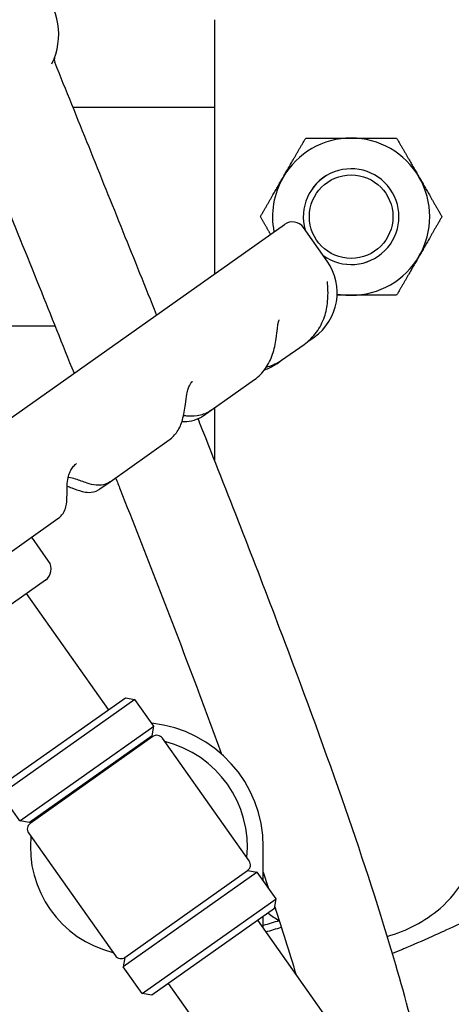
# Model space of a CAD drawing. Header units: inches. Extents: x 24 to 1128, y -74 to 748.
# Tile 411 of 557: x 948 to 952, y 151 to 160. Entities that reach past the tile are written whole.
import ezdxf

# ---------------------------------------------------------------- set-up
doc = ezdxf.new("R2010")
doc.units = ezdxf.units.IN
doc.header["$LTSCALE"] = 32
doc.header["$MEASUREMENT"] = 0
doc.layers.add('Visible (ANSI)', color=7, linetype='Continuous', lineweight=30)

msp = doc.modelspace()

# ---------------------------------------------------------------- linework, layer by layer
at = {"layer": 'Visible (ANSI)'}
for p, q in [((949.77104, 160.41871), (949.77104, 158.09456)), ((948.47706, 159.61766), (949.77104, 159.61766)), ((943.26818, 153.49297), (950.41077, 158.54726)), ((950.80163, 158.21131), (950.58502, 158.51743)), ((948.31306, 157.61766), (944.27104, 157.61766)), ((950.66183, 157.49986), (950.67169, 157.50684)), ((950.67169, 157.50684), (950.6823, 157.51435)), ((950.38548, 157.30432), (950.591, 157.44975)), ((950.34129, 157.27304), (950.38548, 157.30432)), ((949.74124, 156.84843), (950.13736, 157.12874)), ((949.66805, 156.79664), (949.74124, 156.84843)), ((949.77104, 156.86952), (949.77104, 156.81662)), ((949.77104, 156.81662), (949.77104, 156.39144)), ((948.81668, 156.19419), (949.35562, 156.57556)), ((948.72332, 156.12812), (948.81668, 156.19419)), ((947.72331, 155.42049), (948.34006, 155.85692)), ((948.25446, 155.46778), (948.09954, 155.68672)), ((948.22463, 155.29354), (947.06386, 154.47214)), ((948.80331, 154.11047), (948.05239, 155.17166)), ((949.04349, 154.20386), (947.81905, 153.33741)), ((947.83396, 153.42453), (948.95637, 154.21878)), ((948.95637, 154.21878), (949.04349, 154.20386)), ((949.21678, 153.95897), (949.04349, 154.20386)), ((947.99234, 153.09252), (949.21678, 153.95897)), ((949.20186, 153.87185), (949.21678, 153.95897)), ((949.20186, 153.87185), (948.07946, 153.07761)), ((949.20764, 153.86369), (948.08523, 153.06944)), ((950.08901, 152.72637), (949.29476, 153.84877)), ((949.05458, 153.75538), (949.04881, 153.76355)), ((949.8247, 153.7344), (949.82572, 153.71301)), ((947.99234, 153.09252), (947.81905, 153.33741)), ((948.23829, 153.17775), (948.23251, 153.18591)), ((948.07946, 153.07761), (947.99234, 153.09252)), ((948.07032, 152.98232), (948.86456, 151.85992)), ((950.21716, 152.54526), (950.21716, 152.85435)), ((950.16121, 152.62433), (948.93677, 151.75788)), ((948.95168, 151.845), (950.07409, 152.63925)), ((950.07409, 152.63925), (950.16121, 152.62433)), ((950.3345, 152.37944), (950.16121, 152.62433)), ((949.11006, 151.51299), (950.3345, 152.37944)), ((950.31958, 152.29232), (950.3345, 152.37944)), ((950.31958, 152.29232), (949.19718, 151.49807)), ((950.84525, 151.22487), (950.16653, 152.18401)), ((950.21716, 152.11246), (950.21716, 152.21984)), ((948.95168, 151.845), (948.93677, 151.75788)), ((949.11006, 151.51299), (948.93677, 151.75788)), ((950.02895, 150.64723), (949.35023, 151.60638)), ((949.19718, 151.49807), (949.11006, 151.51299))]:
    msp.add_line(p, q, dxfattribs=at)
msp.add_circle((951.02104, 158.61766), 0.38194, dxfattribs=at)
for centre, radius, start, end in [((947.02104, 157.61766), 14.5, 341.178513, 78.059456), ((947.02104, 157.61766), 12.75, 304.209033, 76.391039), ((947.72155, 160.28699), 0.625, 334.258997, 249.703178), ((948.36832, 160.05387), 0.0625, 160.178566, 201.986754), ((951.02104, 158.61766), 0.719, 90, 150), ((951.02104, 158.61766), 0.719, 30, 90), ((951.02104, 158.61766), 0.43764, 234.273478, 196.29504), ((951.02104, 158.61766), 0.4375, 234.219876, 196.348642), ((951.02104, 158.61766), 0.719, 150, 191.05786), ((951.02104, 158.61766), 0.719, 330, 30), ((950.48298, 158.44522), 0.125, 35.284259, 125.284259), ((950.39348, 157.9225), 0.5, 305.284259, 35.284259), ((951.02104, 158.61766), 0.719, 270, 330), ((951.02104, 158.61766), 0.719, 259.768616, 270), ((948.15242, 155.39558), 0.125, 305.284259, 35.284259), ((949.07966, 152.85435), 1.1375, 0, 84.034652), ((949.24374, 153.81267), 0.0625, 35.284259, 125.284259), ((949.07966, 152.85435), 0.9925, 84.367988, 85.257404), ((949.07966, 152.85435), 0.9925, 354.367988, 76.20053), ((948.12133, 153.01843), 0.0625, 125.284259, 215.284259), ((949.07966, 152.85435), 0.9925, 165.311115, 166.20053), ((949.07966, 152.85435), 0.9925, 174.367988, 256.20053), ((951.18364, 153.05276), 1, 310.571241, 352.034452), ((950.03799, 152.69026), 0.0625, 305.284259, 35.284259), ((951.02104, 153.24266), 1.25, 232.529525, 238.264999), ((951.02104, 153.24266), 1.25, 285.325033, 310.571241), ((948.91558, 151.89602), 0.0625, 215.284259, 305.284259)]:
    msp.add_arc(centre, radius, start, end, dxfattribs=at)
for points, knots in [([(948.97781, 166.02676), (949.16667, 165.99588), (949.35527, 165.96037), (949.54306, 165.9202), (949.55452, 165.91775), (949.56597, 165.91528), (949.57742, 165.9128), (949.68386, 165.88969), (949.79004, 165.86509), (949.89584, 165.83899), (949.90867, 165.83583), (949.92149, 165.83264), (949.9343, 165.82944), (950.15459, 165.77429), (950.37323, 165.71265), (950.58939, 165.64457), (950.60481, 165.63971), (950.62021, 165.63482), (950.63561, 165.6299), (950.72207, 165.60226), (950.80812, 165.57358), (950.8937, 165.54389), (950.90546, 165.53981), (950.91722, 165.53571), (950.92897, 165.53158), (950.94568, 165.52572), (950.96237, 165.51982), (950.97906, 165.51388), (951.1856, 165.44031), (951.39092, 165.36018), (951.59394, 165.27351), (951.61235, 165.26565), (951.63074, 165.25774), (951.6491, 165.24978), (951.73927, 165.21068), (951.82895, 165.17029), (951.91803, 165.12862), (951.93696, 165.11977), (951.95586, 165.11086), (951.97473, 165.10189), (952.01962, 165.08057), (952.06435, 165.05892), (952.10891, 165.03695), (952.25629, 164.96428), (952.40179, 164.8881), (952.54495, 164.80855), (952.56494, 164.79744), (952.58489, 164.78626), (952.60479, 164.77502), (952.63333, 164.7589), (952.66178, 164.74264), (952.69013, 164.72625), (952.72739, 164.7047), (952.76456, 164.68288), (952.80164, 164.66077), (952.81665, 164.65183), (952.83163, 164.64284), (952.8466, 164.6338), (952.86718, 164.62138), (952.88773, 164.60887), (952.90825, 164.59628), (953.09353, 164.48253), (953.27605, 164.36175), (953.45427, 164.23427), (953.47432, 164.21992), (953.49432, 164.20549), (953.51427, 164.19098), (953.59599, 164.13151), (953.67675, 164.07063), (953.75643, 164.0084), (953.77572, 163.99333), (953.79494, 163.97819), (953.81409, 163.96297), (953.95721, 163.84924), (954.09668, 163.73106), (954.23141, 163.60917), (954.26248, 163.58106), (954.29342, 163.55265), (954.3242, 163.52395), (954.32591, 163.52234), (954.32763, 163.52074), (954.32935, 163.51914), (954.34558, 163.50398), (954.36176, 163.48873), (954.37791, 163.47341), (954.44981, 163.40514), (954.52079, 163.33527), (954.59065, 163.26387), (954.60737, 163.24679), (954.62403, 163.22962), (954.64061, 163.21236), (954.75288, 163.09555), (954.86206, 162.97482), (954.96734, 162.85064), (954.98124, 162.83426), (954.99506, 162.81781), (955.00881, 162.80131), (955.03473, 162.7702), (955.06041, 162.73889), (955.08583, 162.70738), (955.09873, 162.69139), (955.11155, 162.67535), (955.12432, 162.65927), (955.18828, 162.57862), (955.25054, 162.49672), (955.31094, 162.41371), (955.32201, 162.39848), (955.33303, 162.38323), (955.34397, 162.36793), (955.36871, 162.33337), (955.39313, 162.29862), (955.41721, 162.2637), (955.42752, 162.24875), (955.43777, 162.23376), (955.44796, 162.21875), (955.45093, 162.21436), (955.4539, 162.20998), (955.45686, 162.20559), (955.51189, 162.1241), (955.56554, 162.04104), (955.61763, 161.95649), (955.6264, 161.94225), (955.63513, 161.92797), (955.64382, 161.91364), (955.66698, 161.87543), (955.68983, 161.83692), (955.71234, 161.79812), (955.72011, 161.78473), (955.72784, 161.77131), (955.73552, 161.75785), (955.78899, 161.66425), (955.84052, 161.56894), (955.8898, 161.47228), (955.89525, 161.46158), (955.90068, 161.45087), (955.90607, 161.44014), (955.92851, 161.39554), (955.95045, 161.35069), (955.97189, 161.30559), (955.9762, 161.29653), (955.98049, 161.28746), (955.98475, 161.27837), (956.03329, 161.17508), (956.07916, 161.07055), (956.12221, 160.96501), (956.12453, 160.95932), (956.12685, 160.95362), (956.12916, 160.94792), (956.15015, 160.89604), (956.17046, 160.84393), (956.19007, 160.7916), (956.1916, 160.78752), (956.19312, 160.78345), (956.19464, 160.77937), (956.22942, 160.68601), (956.26199, 160.59198), (956.29227, 160.49744), (956.29824, 160.47879), (956.30414, 160.4601), (956.30995, 160.44136), (956.31033, 160.44013), (956.31071, 160.4389), (956.31109, 160.43767), (956.32882, 160.3804), (956.34578, 160.32271), (956.36192, 160.26474), (956.362, 160.26446), (956.36208, 160.26417), (956.36216, 160.26389), (956.39418, 160.14884), (956.42301, 160.03255), (956.44849, 159.91527), (956.44937, 159.91123), (956.45024, 159.90719), (956.45111, 159.90315), (956.46284, 159.84863), (956.47385, 159.7939), (956.48411, 159.73899), (956.48527, 159.73277), (956.48643, 159.72655), (956.48757, 159.72033), (956.50806, 159.60887), (956.5255, 159.49667), (956.53981, 159.38396), (956.54121, 159.37299), (956.54257, 159.36202), (956.5439, 159.35104), (956.54979, 159.30254), (956.5551, 159.25402), (956.55982, 159.20548), (956.56111, 159.19214), (956.56236, 159.17879), (956.56357, 159.16545), (956.57318, 159.05935), (956.57998, 158.95323), (956.58399, 158.84728), (956.58466, 158.8296), (956.58525, 158.81193), (956.58576, 158.79427), (956.58699, 158.75208), (956.58778, 158.70994), (956.58813, 158.66783), (956.58829, 158.64801), (956.58836, 158.6282), (956.58833, 158.60839), (956.58831, 158.59871), (956.58828, 158.58904), (956.58821, 158.57937), (956.58765, 158.48938), (956.58507, 158.39921), (956.58048, 158.30897), (956.57926, 158.28496), (956.57789, 158.26094), (956.57638, 158.23692), (956.57414, 158.20122), (956.57158, 158.16553), (956.5687, 158.12983), (956.5666, 158.10375), (956.56433, 158.07768), (956.56189, 158.05161), (956.55318, 157.95849), (956.54229, 157.86537), (956.52932, 157.77285), (956.52513, 157.74292), (956.52072, 157.71306), (956.51609, 157.68324), (956.51153, 157.65386), (956.50676, 157.62454), (956.50178, 157.59527), (956.49643, 157.56384), (956.49084, 157.53248), (956.48502, 157.5012), (956.46886, 157.41442), (956.45088, 157.32819), (956.43115, 157.24262), (956.42339, 157.209), (956.41537, 157.17548), (956.40707, 157.14206), (956.40518, 157.13444), (956.40327, 157.12682), (956.40135, 157.11921), (956.39703, 157.10205), (956.39263, 157.08491), (956.38816, 157.06781), (956.37919, 157.03347), (956.36994, 156.99926), (956.36041, 156.96517), (956.33863, 156.88722), (956.31541, 156.80993), (956.29082, 156.73336), (956.2826, 156.70777), (956.27423, 156.68225), (956.2657, 156.65682), (956.26246, 156.64715), (956.25919, 156.63748), (956.2559, 156.62782), (956.24976, 156.60978), (956.24354, 156.59176), (956.23723, 156.57377), (956.22473, 156.53812), (956.21192, 156.50256), (956.19878, 156.4671), (956.17289, 156.3972), (956.14575, 156.32767), (956.11741, 156.25858), (956.1026, 156.22248), (956.08747, 156.18651), (956.07201, 156.15065), (956.06517, 156.13479), (956.05826, 156.11896), (956.0513, 156.10315), (956.03535, 156.06694), (956.01906, 156.03087), (956.00246, 155.99494), (955.99401, 155.97667), (955.98549, 155.95844), (955.97688, 155.94025), (955.95416, 155.89224), (955.93085, 155.84448), (955.90699, 155.79701), (955.88873, 155.76069), (955.87014, 155.72453), (955.85123, 155.68855), (955.84384, 155.67449), (955.8364, 155.66045), (955.82892, 155.64644), (955.80949, 155.6101), (955.78976, 155.57397), (955.76973, 155.53808), (955.74728, 155.49784), (955.72446, 155.45788), (955.70128, 155.41822), (955.68807, 155.3956), (955.67473, 155.37308), (955.66129, 155.35066), (955.63972, 155.31469), (955.61786, 155.27897), (955.59572, 155.24351), (955.5878, 155.23082), (955.57985, 155.21818), (955.57186, 155.20556), (955.54928, 155.1699), (955.52642, 155.13449), (955.50328, 155.09935), (955.46682, 155.04397), (955.42969, 154.98925), (955.39193, 154.93521), (955.35598, 154.88375), (955.31933, 154.83271), (955.282, 154.78212), (955.25677, 154.74793), (955.23124, 154.71394), (955.20541, 154.68016), (955.1616, 154.62289), (955.11694, 154.56622), (955.07146, 154.51018), (955.04512, 154.47774), (955.01852, 154.4455), (954.99164, 154.41349), (954.94414, 154.3569), (954.89581, 154.30099), (954.8467, 154.24579), (954.77009, 154.15968), (954.6916, 154.0753), (954.61142, 153.99276), (954.58404, 153.96456), (954.55646, 153.93659), (954.5287, 153.90883), (954.47417, 153.85431), (954.41893, 153.80064), (954.36304, 153.74784), (954.34634, 153.73206), (954.32958, 153.71636), (954.31276, 153.70074), (954.3012, 153.69), (954.28962, 153.6793), (954.27801, 153.66863), (954.24117, 153.6348), (954.20408, 153.60134), (954.16675, 153.56826), (954.14613, 153.55), (954.12545, 153.53184), (954.10469, 153.51381), (954.02193, 153.4419), (953.93762, 153.37148), (953.852, 153.30266), (953.82105, 153.27778), (953.78992, 153.25311), (953.75862, 153.22864), (953.70353, 153.18559), (953.64793, 153.14318), (953.59183, 153.10143), (953.56051, 153.07812), (953.52904, 153.05501), (953.49741, 153.03211), (953.49595, 153.03105), (953.49448, 153.02999), (953.49301, 153.02892), (953.34699, 152.92331), (953.19784, 152.82208), (953.04611, 152.72532), (953.01637, 152.70635), (952.98653, 152.68755), (952.95659, 152.66893), (952.89195, 152.62871), (952.82688, 152.5893), (952.7614, 152.5507), (952.73343, 152.5342), (952.70538, 152.51785), (952.67726, 152.50165), (952.6292, 152.47396), (952.58095, 152.44671), (952.53251, 152.41988), (952.53055, 152.4188), (952.52859, 152.41771), (952.52663, 152.41663), (952.40925, 152.35173), (952.29045, 152.28916), (952.17039, 152.22895), (952.14536, 152.2164), (952.12027, 152.20395), (952.09513, 152.1916), (952.01887, 152.15414), (951.94211, 152.11762), (951.8649, 152.08204), (951.84112, 152.07108), (951.81729, 152.06021), (951.79342, 152.04943), (951.70578, 152.00984), (951.61758, 151.97147), (951.52888, 151.9343), (951.51594, 151.92887), (951.50299, 151.92348), (951.49002, 151.9181), (951.45957, 151.90548), (951.42906, 151.893), (951.39849, 151.88067)], [0, 0, 0, 0, 0.01079038, 0.01079038, 0.01079038, 0.01144877, 0.01144877, 0.01144877, 0.01756808, 0.01756808, 0.01756808, 0.01830987, 0.01830987, 0.01830987, 0.03106085, 0.03106085, 0.03106085, 0.03197045, 0.03197045, 0.03197045, 0.03707926, 0.03707926, 0.03707926, 0.03778127, 0.03778127, 0.03778127, 0.03877888, 0.03877888, 0.03877888, 0.05112737, 0.05112737, 0.05112737, 0.05224684, 0.05224684, 0.05224684, 0.05774286, 0.05774286, 0.05774286, 0.05891065, 0.05891065, 0.05891065, 0.06168798, 0.06168798, 0.06168798, 0.07087448, 0.07087448, 0.07087448, 0.07215735, 0.07215735, 0.07215735, 0.07399765, 0.07399765, 0.07399765, 0.07641645, 0.07641645, 0.07641645, 0.07739504, 0.07739504, 0.07739504, 0.07874059, 0.07874059, 0.07874059, 0.09089101, 0.09089101, 0.09089101, 0.09225833, 0.09225833, 0.09225833, 0.09786091, 0.09786091, 0.09786091, 0.09921692, 0.09921692, 0.09921692, 0.10934859, 0.10934859, 0.10934859, 0.1116853, 0.1116853, 0.1116853, 0.11181565, 0.11181565, 0.11181565, 0.11304859, 0.11304859, 0.11304859, 0.11854059, 0.11854059, 0.11854059, 0.11985492, 0.11985492, 0.11985492, 0.12875114, 0.12875114, 0.12875114, 0.12992488, 0.12992488, 0.12992488, 0.13213725, 0.13213725, 0.13213725, 0.13325962, 0.13325962, 0.13325962, 0.13888546, 0.13888546, 0.13888546, 0.13991699, 0.13991699, 0.13991699, 0.14224804, 0.14224804, 0.14224804, 0.14324629, 0.14324629, 0.14324629, 0.1435377, 0.1435377, 0.1435377, 0.14894829, 0.14894829, 0.14894829, 0.14985972, 0.14985972, 0.14985972, 0.15229084, 0.15229084, 0.15229084, 0.15312986, 0.15312986, 0.15312986, 0.15896487, 0.15896487, 0.15896487, 0.15961073, 0.15961073, 0.15961073, 0.16229549, 0.16229549, 0.16229549, 0.16283511, 0.16283511, 0.16283511, 0.16897225, 0.16897225, 0.16897225, 0.16930348, 0.16930348, 0.16930348, 0.17231707, 0.17231707, 0.17231707, 0.1725517, 0.1725517, 0.1725517, 0.17792504, 0.17792504, 0.17792504, 0.178985, 0.178985, 0.178985, 0.17905439, 0.17905439, 0.17905439, 0.18229283, 0.18229283, 0.18229283, 0.18230853, 0.18230853, 0.18230853, 0.18873502, 0.18873502, 0.18873502, 0.18895648, 0.18895648, 0.18895648, 0.19194243, 0.19194243, 0.19194243, 0.1922804, 0.1922804, 0.1922804, 0.19833675, 0.19833675, 0.19833675, 0.19892617, 0.19892617, 0.19892617, 0.20153116, 0.20153116, 0.20153116, 0.20224716, 0.20224716, 0.20224716, 0.20794059, 0.20794059, 0.20794059, 0.20889037, 0.20889037, 0.20889037, 0.21115826, 0.21115826, 0.21115826, 0.21222596, 0.21222596, 0.21222596, 0.21274784, 0.21274784, 0.21274784, 0.21760256, 0.21760256, 0.21760256, 0.21889455, 0.21889455, 0.21889455, 0.22081427, 0.22081427, 0.22081427, 0.22221665, 0.22221665, 0.22221665, 0.22722592, 0.22722592, 0.22722592, 0.2288459, 0.2288459, 0.2288459, 0.2304425, 0.2304425, 0.2304425, 0.23215683, 0.23215683, 0.23215683, 0.23691219, 0.23691219, 0.23691219, 0.23878083, 0.23878083, 0.23878083, 0.23920716, 0.23920716, 0.23920716, 0.24016832, 0.24016832, 0.24016832, 0.24209777, 0.24209777, 0.24209777, 0.24650932, 0.24650932, 0.24650932, 0.24798402, 0.24798402, 0.24798402, 0.24854499, 0.24854499, 0.24854499, 0.24959243, 0.24959243, 0.24959243, 0.25166721, 0.25166721, 0.25166721, 0.25575648, 0.25575648, 0.25575648, 0.25789262, 0.25789262, 0.25789262, 0.25883761, 0.25883761, 0.25883761, 0.2610015, 0.2610015, 0.2610015, 0.26210154, 0.26210154, 0.26210154, 0.26500469, 0.26500469, 0.26500469, 0.26722569, 0.26722569, 0.26722569, 0.26809375, 0.26809375, 0.26809375, 0.27034676, 0.27034676, 0.27034676, 0.27287219, 0.27287219, 0.27287219, 0.27431215, 0.27431215, 0.27431215, 0.27662186, 0.27662186, 0.27662186, 0.27744767, 0.27744767, 0.27744767, 0.27978229, 0.27978229, 0.27978229, 0.28346173, 0.28346173, 0.28346173, 0.28696535, 0.28696535, 0.28696535, 0.28933264, 0.28933264, 0.28933264, 0.29334652, 0.29334652, 0.29334652, 0.29567039, 0.29567039, 0.29567039, 0.29977824, 0.29977824, 0.29977824, 0.30618691, 0.30618691, 0.30618691, 0.30837588, 0.30837588, 0.30837588, 0.31267455, 0.31267455, 0.31267455, 0.31395918, 0.31395918, 0.31395918, 0.31484219, 0.31484219, 0.31484219, 0.31764331, 0.31764331, 0.31764331, 0.31919023, 0.31919023, 0.31919023, 0.32535777, 0.32535777, 0.32535777, 0.32758773, 0.32758773, 0.32758773, 0.33151198, 0.33151198, 0.33151198, 0.33370286, 0.33370286, 0.33370286, 0.33380468, 0.33380468, 0.33380468, 0.34391678, 0.34391678, 0.34391678, 0.34589904, 0.34589904, 0.34589904, 0.35017903, 0.35017903, 0.35017903, 0.35200789, 0.35200789, 0.35200789, 0.35513353, 0.35513353, 0.35513353, 0.35526006, 0.35526006, 0.35526006, 0.36283109, 0.36283109, 0.36283109, 0.36440943, 0.36440943, 0.36440943, 0.36919787, 0.36919787, 0.36919787, 0.37067312, 0.37067312, 0.37067312, 0.37608944, 0.37608944, 0.37608944, 0.37687987, 0.37687987, 0.37687987, 0.37873666, 0.37873666, 0.37873666, 0.37873666]), ([(949.24181, 157.72006), (949.14031, 157.97305), (949.03855, 158.22593), (948.7282, 158.99614), (948.51918, 159.51328), (948.31036, 160.03047)], [33.2823033, 33.2823033, 33.2823033, 33.2823033, 35.3591388, 35.3591388, 39.609339, 39.609339, 39.609339, 39.609339]), ([(947.47578, 159.69362), (947.70659, 159.12196), (947.93763, 158.55042), (948.27428, 157.71433), (948.38054, 157.45), (948.48645, 157.18555)], [0.0622782, 0.0622782, 0.0622782, 0.0622782, 4.7598724, 4.7598724, 6.9310135, 6.9310135, 6.9310135, 6.9310135]), ([(950.591, 157.44975), (950.63422, 157.48033), (950.67266, 157.51818), (950.73546, 157.60371), (950.75968, 157.65114), (950.79288, 157.74758), (950.8021, 157.7957), (950.80989, 157.87882), (950.80989, 157.91387), (950.80795, 157.96702), (950.80648, 157.98682), (950.80492, 158.01178), (950.80459, 158.01958), (950.80457, 158.0245), (950.80461, 158.02526), (950.80461, 158.02526)], [3.6866554, 3.6866554, 3.6866554, 3.6866554, 3.9905883, 3.9905883, 4.2944342, 4.2944342, 4.5868986, 4.5868986, 4.8341443, 4.8341443, 5.030777, 5.030777, 5.1719496, 5.1719496, 5.2239364, 5.2239364, 5.2239364, 5.2239364]), ([(950.13736, 157.12874), (950.17594, 157.15604), (950.21012, 157.19055), (950.26571, 157.26899), (950.28696, 157.31357), (950.31834, 157.40735), (950.32775, 157.45665), (950.33925, 157.53618), (950.34263, 157.56783), (950.34854, 157.61325), (950.351, 157.62926), (950.35558, 157.65178), (950.35765, 157.65956), (950.36092, 157.66948), (950.3622, 157.67226), (950.36291, 157.67364), (950.363, 157.67379), (950.363, 157.67379)], [10.5944063, 10.5944063, 10.5944063, 10.5944063, 10.8809829, 10.8809829, 11.1788497, 11.1788497, 11.4970001, 11.4970001, 11.7365947, 11.7365947, 11.9050048, 11.9050048, 12.0363899, 12.0363899, 12.149903, 12.149903, 12.1857901, 12.1857901, 12.1857901, 12.1857901]), ([(950.38548, 157.30432), (950.3469, 157.27702), (950.30292, 157.25619), (950.25312, 157.24209), (950.249, 157.241), (950.24488, 157.23996)], [7.07906696, 7.07906696, 7.07906696, 7.07906696, 7.36638113, 7.36638113, 7.39214998, 7.39214998, 7.39214998, 7.39214998]), ([(950.22873, 157.21724), (950.22977, 157.21757), (950.2308, 157.2179), (950.26471, 157.22894), (950.2963, 157.24377), (950.33082, 157.26582), (950.3361, 157.26937), (950.34129, 157.27304)], [5.05047769, 5.05047769, 5.05047769, 5.05047769, 5.05713447, 5.05713447, 5.26909681, 5.26909681, 5.30803607, 5.30803607, 5.30803607, 5.30803607]), ([(949.35562, 156.57556), (949.38541, 156.59664), (949.41107, 156.62369), (949.45309, 156.68701), (949.46785, 156.72296), (949.49223, 156.80732), (949.49862, 156.85551), (949.50918, 156.93492), (949.51338, 156.96654), (949.52256, 157.01319), (949.52681, 157.03011), (949.53559, 157.0571), (949.54009, 157.06796), (949.54932, 157.08599), (949.55402, 157.09306), (949.56335, 157.10451), (949.56789, 157.10859), (949.57208, 157.11155)], [7.0438395, 7.0438395, 7.0438395, 7.0438395, 7.2827915, 7.2827915, 7.5489996, 7.5489996, 7.9046756, 7.9046756, 8.1633181, 8.1633181, 8.3375848, 8.3375848, 8.491579, 8.491579, 8.6500373, 8.6500373, 8.8222193, 8.8222193, 8.8222193, 8.8222193]), ([(949.74124, 156.84843), (949.71145, 156.82735), (949.67791, 156.81236), (949.60467, 156.79376), (949.56528, 156.79168), (949.51446, 156.79486), (949.50126, 156.79624), (949.4881, 156.79804)], [10.60218292, 10.60218292, 10.60218292, 10.60218292, 10.83971715, 10.83971715, 11.1037435, 11.1037435, 11.19746066, 11.19746066, 11.19746066, 11.19746066]), ([(949.47365, 156.74393), (949.50282, 156.74278), (949.53283, 156.74455), (949.5933, 156.75749), (949.62364, 156.769), (949.65692, 156.78907), (949.66256, 156.79275), (949.66805, 156.79664)], [4.87393044, 4.87393044, 4.87393044, 4.87393044, 5.08110287, 5.08110287, 5.29306533, 5.29306533, 5.33743846, 5.33743846, 5.33743846, 5.33743846]), ([(951.87148, 149.77464), (951.85105, 149.93977), (951.82536, 150.10407), (951.79577, 150.26749), (951.76113, 150.45884), (951.7211, 150.649), (951.6038, 151.15397), (951.51961, 151.46688), (951.28845, 152.25833), (951.13243, 152.73388), (950.79168, 153.71719), (950.6054, 154.22443), (950.17896, 155.35358), (949.93631, 155.97448), (949.66767, 156.65278), (949.64443, 156.71137), (949.62117, 156.76996)], [12.0182204, 12.0182204, 12.0182204, 12.0182204, 13.2760106, 13.2760106, 13.2760106, 14.7487208, 14.7487208, 17.2084432, 17.2084432, 21.0137403, 21.0137403, 25.126851, 25.126851, 30.2041559, 30.2041559, 30.6843454, 30.6843454, 30.6843454, 30.6843454]), ([(948.34006, 155.85692), (948.35869, 155.8701), (948.3745, 155.88719), (948.39926, 155.9253), (948.40712, 155.94609), (948.42033, 155.99663), (948.42158, 156.02418), (948.42297, 156.08777), (948.4217, 156.12365), (948.42516, 156.1844), (948.42801, 156.2085), (948.43676, 156.24807), (948.44164, 156.26391), (948.45354, 156.29276), (948.46049, 156.30569), (948.47701, 156.33002), (948.48694, 156.34113), (948.50128, 156.35354), (948.50515, 156.35657), (948.5091, 156.35936)], [10.5948756, 10.5948756, 10.5948756, 10.5948756, 10.7297081, 10.7297081, 10.8843909, 10.8843909, 11.1415969, 11.1415969, 11.4971823, 11.4971823, 11.7365458, 11.7365458, 11.9171261, 11.9171261, 12.0960724, 12.0960724, 12.3000118, 12.3000118, 12.3728024, 12.3728024, 12.3728024, 12.3728024]), ([(948.81668, 156.19419), (948.79806, 156.18101), (948.77666, 156.17177), (948.73241, 156.1611), (948.71011, 156.16061), (948.65782, 156.16508), (948.63127, 156.17319), (948.57027, 156.19372), (948.53624, 156.20759), (948.48055, 156.22461), (948.45996, 156.22972), (948.43799, 156.23322), (948.43581, 156.23355), (948.43363, 156.23385)], [7.0795408, 7.0795408, 7.0795408, 7.0795408, 7.2147153, 7.2147153, 7.3694813, 7.3694813, 7.6257126, 7.6257126, 7.9770388, 7.9770388, 8.1834998, 8.1834998, 8.2065019, 8.2065019, 8.2065019, 8.2065019]), ([(948.86714, 156.22989), (948.88108, 156.19467), (948.89501, 156.15945), (949.14016, 155.53907), (949.36864, 154.9529), (949.6733, 154.1447), (949.75521, 153.92467), (949.83579, 153.70421)], [9.5445186, 9.5445186, 9.5445186, 9.5445186, 9.8332257, 9.8332257, 14.629267, 14.629267, 16.4197662, 16.4197662, 16.4197662, 16.4197662]), ([(948.42344, 156.15425), (948.43794, 156.14941), (948.45219, 156.14409), (948.49692, 156.12685), (948.52565, 156.11442), (948.57912, 156.10056), (948.60001, 156.09661), (948.65039, 156.09729), (948.68144, 156.10335), (948.71433, 156.12209), (948.7189, 156.125), (948.72332, 156.12812)], [9.7763179, 9.7763179, 9.7763179, 9.7763179, 9.92633526, 9.92633526, 10.25053592, 10.25053592, 10.42638899, 10.42638899, 10.61040394, 10.61040394, 10.64091456, 10.64091456, 10.64091456, 10.64091456])]:
    msp.add_open_spline(points, degree=3, knots=knots, dxfattribs=at)
for points, weights in [([(950.39837, 158.97716), (950.49469, 159.14401), (950.60592, 159.33666)], [1, 1.0379548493, 1]), ([(950.60592, 159.33666), (950.82838, 159.33666), (951.02104, 159.33666)], [1, 1.0379548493, 1]), ([(951.02104, 159.33666), (951.21369, 159.33666), (951.43615, 159.33666)], [1, 1.0379548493, 1]), ([(951.43615, 159.33666), (951.54738, 159.14401), (951.64371, 158.97716)], [1, 1.0379548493, 1]), ([(950.19081, 158.61766), (950.30204, 158.81032), (950.39837, 158.97716)], [1, 1.0379548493, 1]), ([(951.64371, 158.97716), (951.74004, 158.81032), (951.85127, 158.61766)], [1, 1.0379548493, 1]), ([(950.28347, 158.45717), (950.23934, 158.5336), (950.19081, 158.61766)], [1.01857509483, 1.01621424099, 1]), ([(951.85127, 158.61766), (951.74004, 158.42501), (951.64371, 158.25816)], [1, 1.0379548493, 1]), ([(951.64371, 158.25816), (951.54738, 158.09132), (951.43615, 157.89866)], [1, 1.0379548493, 1]), ([(951.02104, 157.89866), (950.95748, 157.89866), (950.89291, 157.89866)], [1, 1.01221178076, 1.01656540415]), ([(951.43615, 157.89866), (951.21369, 157.89866), (951.02104, 157.89866)], [1, 1.0379548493, 1])]:
    msp.add_rational_spline(points, weights, degree=2, dxfattribs=at)
for points in [[(950.62543, 157.47645), (950.63789, 157.48371), (950.65002, 157.49151), (950.66183, 157.49986)], [(950.67169, 157.50684), (950.65821, 157.49731), (950.64434, 157.48849), (950.63, 157.48037)], [(950.21719, 152.62288), (950.23381, 152.57373), (950.25031, 152.52455), (950.26671, 152.47533)], [(950.32221, 152.30719), (950.38927, 152.10212), (950.45416, 151.89641), (950.51618, 151.68992)], [(950.36306, 152.17987), (950.31458, 152.16479), (950.26595, 152.15005), (950.21716, 152.13564)], [(950.24174, 152.07773), (950.28881, 152.09167), (950.33573, 152.10591), (950.38251, 152.12047)]]:
    msp.add_open_spline(points, degree=3, dxfattribs=at)

doc.saveas('drawing.dxf')
